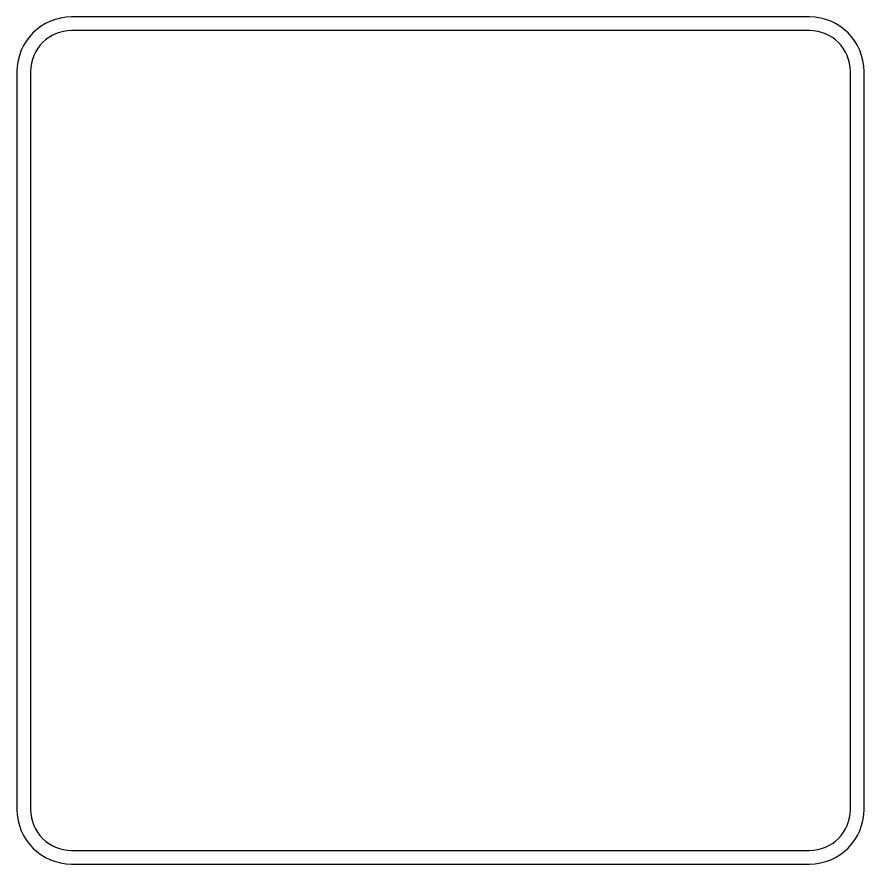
# Model space of a CAD drawing. Extents: x 10268197 to 10269179, y 2141503 to 2142677.
# Drawn here: x 10268361.36 to 10268376.86, y 2142233.85 to 2142249.35 of the extents above; entities that cross this region are included whole.
import ezdxf

# ---------------------------------------------------------------- set-up
doc = ezdxf.new("R2010")
doc.units = 0
doc.layers.add('GSOutline', color=7, linetype='Continuous')

msp = doc.modelspace()

# ---------------------------------------------------------------- linework, layer by layer
at = {"layer": 'GSOutline'}
for p, q in [((10268375.864, 2142249.35), (10268362.363, 2142249.35)), ((10268375.864, 2142249.1), (10268362.363, 2142249.1)), ((10268361.363, 2142248.35), (10268361.363, 2142234.849)), ((10268361.613, 2142248.35), (10268361.613, 2142234.849)), ((10268376.614, 2142234.849), (10268376.614, 2142248.35)), ((10268376.864, 2142234.849), (10268376.864, 2142248.35)), ((10268362.363, 2142234.099), (10268375.864, 2142234.099)), ((10268362.363, 2142233.849), (10268375.864, 2142233.849))]:
    msp.add_line(p, q, dxfattribs=at)
for centre, radius, start, end in [((10268362.363, 2142248.35), 1, 90, 180), ((10268375.864, 2142248.35), 1, 0, 90), ((10268362.363, 2142248.35), 0.75, 90, 180), ((10268375.864, 2142248.35), 0.75, 0, 90), ((10268362.363, 2142234.849), 1, 180, 270), ((10268362.363, 2142234.849), 0.75, 180, 270), ((10268375.864, 2142234.849), 1, 270, 0), ((10268375.864, 2142234.849), 0.75, 270, 0)]:
    msp.add_arc(centre, radius, start, end, dxfattribs=at)

doc.saveas('drawing.dxf')
